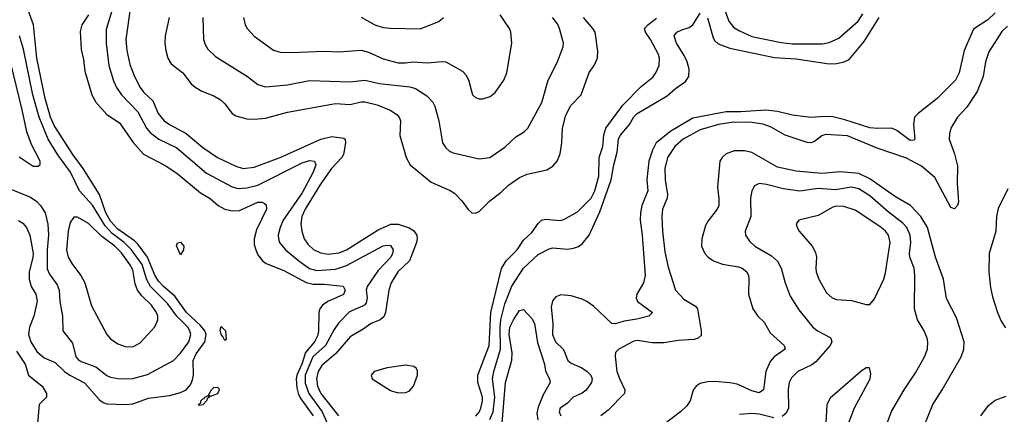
# Model space of a CAD drawing. Header units: inches. Extents: x 1305375 to 1407406, y 744550 to 841633.
# Tile 452 of 509: x 1383377 to 1388720, y 817057 to 819198. Entities that reach past the tile are written whole.
import ezdxf

# ---------------------------------------------------------------- set-up
doc = ezdxf.new("R2010")
doc.units = ezdxf.units.IN
doc.header["$MEASUREMENT"] = 0
doc.layers.add('B3881', color=7, linetype='Continuous')

msp = doc.modelspace()

# ---------------------------------------------------------------- linework, layer by layer
at = {"layer": 'B3881', "color": 5}
for points, elevation in [([(1387166.5, 819350), (1387224.8, 819190), (1387250, 819157.2), (1387278.8, 819138.8), (1387350, 819107.4), (1387510, 819073.4), (1387570, 819067.8), (1387733.1, 819066.9), (1387770, 819073.8), (1387822.1, 819097.9), (1387927, 819190), (1387952.6, 819230)], 1080), ([(1383370, 818108.4), (1383393.8, 818093.8), (1383413.7, 818070), (1383432.7, 818030), (1383449.1, 817930), (1383448.3, 817908.2), (1383428.3, 817830), (1383427.7, 817790), (1383439.8, 817750), (1383464.4, 817710), (1383471.4, 817671.4), (1383453.1, 817590), (1383430.1, 817529.9), (1383425.3, 817490), (1383437.2, 817450), (1383470, 817397.9), (1383510, 817363.8), (1383570, 817338.9), (1383620.8, 817290), (1383649.5, 817269.5), (1383727.9, 817227.9), (1383810, 817136.8), (1383830, 817121.9), (1383850, 817114.6), (1383950, 817110.7), (1383990, 817114.5), (1384075.9, 817144.1), (1384190, 817159.8), (1384250, 817175.1), (1384280.9, 817190), (1384303.2, 817216.8), (1384315.1, 817244.9), (1384319.7, 817270), (1384319.1, 817350), (1384335.3, 817384.7), (1384380.7, 817450), (1384388.1, 817490), (1384382.3, 817510), (1384358.7, 817538.7), (1384282.4, 817610), (1384218.6, 817698.6), (1384157.6, 817750), (1384130, 817779.7), (1384110, 817811.6), (1384071.3, 817910), (1384019.4, 817979.4), (1383999.2, 817999.2), (1383910, 818061.6), (1383870, 818105.5), (1383844.8, 818150), (1383810, 818249.3), (1383721.7, 818390), (1383665.9, 818465.9), (1383563.2, 818623.2), (1383544, 818670), (1383515.9, 818770), (1383470.2, 818990), (1383451.5, 819170), (1383415.7, 819270)], 1040), ([(1383884.8, 819270), (1383845.5, 819145.5), (1383846.4, 819070), (1383859.8, 818950), (1383886.3, 818866.3), (1383903, 818830), (1383929.7, 818789.7), (1384017.5, 818697.5), (1384064.7, 818610), (1384085.3, 818585.3), (1384132.1, 818550), (1384230, 818502.8), (1384390, 818364.7), (1384530, 818292.1), (1384562.7, 818282.7), (1384610, 818285.4), (1384670, 818300.3), (1384910, 818421.9), (1384950, 818434), (1384977.1, 818430), (1384983.8, 818410), (1384969.6, 818370), (1384910, 818258.6), (1384806.8, 818110), (1384789.5, 818070), (1384780.2, 818030), (1384780.6, 818010), (1384787.5, 817990), (1384819.7, 817950), (1384892.3, 817890), (1384950, 817849.1), (1384990, 817837.8), (1385090, 817844.3), (1385150, 817865.1), (1385350, 817970.6), (1385370, 817974.8), (1385390, 817972.9), (1385404.3, 817950), (1385400.8, 817930), (1385390.1, 817910), (1385322.8, 817837.2), (1385262.7, 817750), (1385257.3, 817730), (1385263.4, 817690), (1385257.9, 817662.1), (1385249.3, 817650.7), (1385236.4, 817643.6), (1385166, 817614), (1385107.7, 817552.3), (1385082.7, 817517.3), (1385036.6, 817430), (1384968.3, 817370), (1384926.8, 817270), (1384926.3, 817226.3), (1384946.3, 817170), (1385018, 817070), (1385053.1, 816993.1)], 1060), ([(1383978.1, 819270), (1383953.2, 819090), (1383958.7, 819030), (1383975.1, 818955.1), (1383999.8, 818890), (1384030.1, 818830), (1384050, 818803), (1384098.7, 818758.7), (1384128.6, 818688.6), (1384160.6, 818650), (1384190, 818629), (1384280.1, 818580.1), (1384370, 818505.6), (1384450, 818450.1), (1384550, 818403.8), (1384590, 818390.1), (1384650, 818397.9), (1384790, 818449.7), (1385010.6, 818550.6), (1385070, 818565), (1385135.8, 818555.8), (1385143.2, 818550), (1385145.5, 818530), (1385134, 818466), (1385125.4, 818450), (1385068.5, 818391.5), (1385010, 818306.1), (1384926.1, 818170), (1384908.3, 818130), (1384903, 818090), (1384908.1, 818050), (1384921.2, 818010), (1384939.8, 817979.8), (1384971.2, 817951.2), (1385010, 817933.1), (1385050, 817926.7), (1385110, 817933.3), (1385150, 817949.2), (1385322.8, 818057.2), (1385390.9, 818089.1), (1385430, 818088.5), (1385489.7, 818069.7), (1385514.7, 818054.7), (1385532.2, 818030), (1385534.6, 818010), (1385530.1, 817990), (1385492.9, 817890), (1385428.8, 817830), (1385393.1, 817770), (1385380.5, 817730), (1385362.7, 817610), (1385353.7, 817586.3), (1385333.4, 817570), (1385284.4, 817550), (1385241.6, 817518.4), (1385170, 817477), (1385092.4, 817387.6), (1385017.2, 817322.8), (1384997.3, 817290), (1384987.2, 817250), (1384992.5, 817210), (1385011.2, 817170), (1385107.8, 817050)], 1080), ([(1385928.7, 817030), (1385945.7, 817070), (1385955.2, 817150), (1385942.7, 817250), (1385949.2, 817290), (1385985.9, 817410), (1385984.5, 817530), (1385988.1, 817570), (1386010, 817656.1), (1386046.9, 817753.1), (1386110, 817850.1), (1386190, 817923.9), (1386250, 817955.1), (1386270, 817959.8), (1386350, 817954), (1386382.1, 817957.9), (1386410, 817967.1), (1386430, 817982.6), (1386466.8, 818030), (1386524.6, 818155.4), (1386586.7, 818330), (1386601.2, 818410), (1386620, 818480), (1386626.8, 818550), (1386635.7, 818570), (1386687, 818630), (1386709.3, 818670.7), (1386728.4, 818690), (1386890, 818785.7), (1386935.3, 818824.7), (1386990, 818863.2), (1387009, 818890), (1387009.1, 818930), (1386999.1, 818970), (1386983.4, 819003.4), (1386940.3, 819070), (1386928.6, 819110), (1386942.4, 819130), (1386970, 819143.5), (1387010, 819155.1), (1387029.9, 819170.1), (1387070, 819232.9)], 1060), ([(1388670, 819234.5), (1388630, 819197.6), (1388553.6, 819146.4), (1388501.5, 819030), (1388475, 818910), (1388455, 818870), (1388355.2, 818770), (1388251.8, 818690), (1388233.1, 818670), (1388226.5, 818630), (1388235.3, 818550), (1388230, 818544.7), (1388210, 818542.9), (1388136.7, 818596.7), (1388110, 818609.8), (1388032.7, 818607.3), (1387990, 818610.8), (1387855.4, 818655.4), (1387790.3, 818670.3), (1387746.9, 818673.1), (1387670, 818667.5), (1387570, 818680.1), (1387490, 818699.9), (1387426.6, 818706.6), (1387290, 818698.5), (1387210, 818698.7), (1387030, 818663.6), (1386910, 818593.4), (1386830.7, 818529.3), (1386810.4, 818489.6), (1386790.8, 818430), (1386779.6, 818330), (1386785, 818270), (1386752.9, 818190), (1386745.1, 818150), (1386744.6, 818110), (1386755.5, 818030), (1386770.9, 817810), (1386762, 817770), (1386726.3, 817710), (1386721.7, 817690), (1386730.3, 817670), (1386810.3, 817609.7), (1386790.8, 817589.3), (1386726.6, 817573.4), (1386657.2, 817562.8), (1386610, 817547.4), (1386590, 817549.2), (1386490, 817644.6), (1386454.5, 817670), (1386430, 817681.5), (1386370, 817700.4), (1386313.9, 817706.1), (1386285.5, 817694.5), (1386267.7, 817672.3), (1386261.3, 817638.7), (1386270.1, 817550), (1386268.9, 817490), (1386284, 817450), (1386328.3, 817408.3), (1386351.9, 817350), (1386370, 817334), (1386427.4, 817310), (1386456.5, 817290), (1386476.1, 817270), (1386482.8, 817250), (1386479.7, 817230), (1386451.8, 817188.2), (1386430, 817172), (1386380.7, 817150), (1386350, 817117.4), (1386309.1, 817090), (1386304.7, 817070), (1386314.2, 817050)], 1060), ([(1383750, 819223.9), (1383713.2, 819170), (1383705.9, 819134.1), (1383710, 819036), (1383722.3, 818982.3), (1383730, 818919.3), (1383767.7, 818790), (1383790.1, 818750), (1383850, 818683.7), (1383918.3, 818638.3), (1383992.3, 818532.3), (1384049.1, 818469.1), (1384166.3, 818406.3), (1384230, 818365.5), (1384358.8, 818258.8), (1384410, 818228.4), (1384454, 818190), (1384490, 818170.9), (1384530, 818161.2), (1384570, 818163.3), (1384670, 818208), (1384690, 818208.1), (1384703.6, 818203.6), (1384713.6, 818193.6), (1384715.8, 818170), (1384662.6, 818057.4), (1384648.8, 818010), (1384650, 817979.1), (1384658.2, 817950), (1384670, 817922.6), (1384693.8, 817890), (1384715.2, 817875.2), (1384810, 817837.1), (1384932, 817772), (1384970, 817763.7), (1385030, 817763), (1385132.6, 817752.6), (1385143.9, 817730), (1385133.6, 817706.4), (1385049.3, 817670), (1385020.1, 817650), (1385005.7, 817630), (1385000.9, 817610), (1384999.1, 817510), (1384994, 817486), (1384976.6, 817450), (1384927.5, 817392.5), (1384908.1, 817330), (1384881, 817270), (1384877.7, 817250), (1384881.4, 817201.4), (1384890, 817165.6), (1384902, 817142), (1384969.7, 817050)], 1040), ([(1384188.8, 819210), (1384166.3, 819110), (1384164.1, 819070), (1384169.4, 819030), (1384180.9, 818990), (1384198.9, 818958.9), (1384262.9, 818910), (1384308, 818850), (1384330, 818831.5), (1384364.4, 818810), (1384430, 818784.7), (1384464.7, 818764.7), (1384490, 818741.7), (1384529.1, 818690), (1384550, 818676.5), (1384610, 818660.2), (1384650, 818658), (1384710, 818664.6), (1384830, 818696.6), (1385070, 818740.1), (1385090, 818742.7), (1385170, 818737.5), (1385230, 818752), (1385250, 818752), (1385316.4, 818736.4), (1385387.8, 818707.8), (1385423.9, 818683.9), (1385435.4, 818670), (1385443.2, 818650), (1385440.2, 818570), (1385474.7, 818450), (1385496.1, 818410), (1385610, 818317.1), (1385712.3, 818272.3), (1385736.2, 818256.2), (1385776.1, 818216.1), (1385810, 818168.4), (1385830, 818150.4), (1385850, 818148.2), (1385870, 818157.6), (1385926.3, 818213.7), (1385990, 818262), (1386030, 818301.1), (1386090, 818341.5), (1386130, 818359.8), (1386236.9, 818383.1), (1386270, 818403.2), (1386293.8, 818430), (1386310, 818470.8), (1386318.4, 818530), (1386322.4, 818610), (1386339.8, 818680.2), (1386367.7, 818732.3), (1386423.2, 818790), (1386468.1, 818911.9), (1386494.2, 818950), (1386511.8, 818990), (1386513.6, 819026.4), (1386499.8, 819130), (1386487.8, 819150), (1386436.2, 819210)], 1120), ([(1384371.2, 819210), (1384374.9, 819090), (1384383.2, 819063.2), (1384398, 819038), (1384438.7, 818998.7), (1384614, 818890), (1384670, 818845.8), (1384710, 818833.2), (1384830, 818844.2), (1384950, 818867.6), (1385170, 818860.5), (1385250, 818869.4), (1385330, 818851.3), (1385493.8, 818833.8), (1385525, 818825), (1385585.5, 818785.5), (1385618.9, 818750), (1385629.3, 818729.3), (1385652.3, 818650), (1385670.9, 818530.9), (1385690, 818503.1), (1385710, 818485.7), (1385730, 818476.5), (1385870, 818443.6), (1385928.8, 818451.2), (1386010, 818506.2), (1386070, 818563.1), (1386114.5, 818590), (1386134.7, 818610), (1386210.5, 818749.5), (1386245.5, 818870), (1386294.3, 818965.7), (1386326.2, 819050), (1386327.6, 819070), (1386307, 819150), (1386295, 819175), (1386269, 819210)], 1140), ([(1384591.2, 819210), (1384600.2, 819170), (1384611.5, 819150), (1384650, 819109), (1384753.4, 819033.4), (1384790, 819021.6), (1384850, 819019.8), (1385030, 819027.2), (1385110, 819023), (1385230, 819032.5), (1385270, 819022), (1385350, 818986.4), (1385430, 818964.3), (1385470, 818963.8), (1385510, 818970.2), (1385590, 818964.8), (1385670, 818971.8), (1385688.6, 818968.6), (1385779.5, 818919.5), (1385798.6, 818898.6), (1385812.4, 818872.4), (1385833.4, 818790), (1385850, 818775.5), (1385870, 818768), (1385890, 818768.2), (1385930, 818781.6), (1385957.4, 818802.6), (1386004.7, 818870), (1386021.1, 818910), (1386048.2, 819070), (1386043, 819130), (1386034.7, 819150), (1385985.1, 819225.1)], 1160), ([(1385230, 819212), (1385304.9, 819170), (1385350, 819156.5), (1385390, 819151.4), (1385550, 819149.1), (1385652, 819188), (1385677, 819210)], 1180), ([(1385852.3, 817047.7), (1385870.2, 817069.8), (1385879.7, 817090), (1385888.4, 817128.4), (1385887.6, 817150), (1385862.5, 817230), (1385863.7, 817270), (1385923.7, 817430), (1385934, 817610), (1385991.2, 817848.8), (1386016.8, 817890), (1386076.3, 817950), (1386110, 818002.3), (1386156.7, 818043.3), (1386190, 818092.4), (1386208.9, 818111.1), (1386230, 818115.1), (1386310, 818108.5), (1386330, 818114), (1386404.4, 818155.6), (1386478.4, 818230), (1386497.4, 818270), (1386519.4, 818350), (1386520.9, 818450), (1386541.3, 818510), (1386546.4, 818573.6), (1386557.8, 818610), (1386650, 818735.1), (1386750, 818835), (1386813.4, 818886.6), (1386829.8, 818910), (1386847.5, 818950), (1386848.6, 818990), (1386842.8, 819010), (1386799.6, 819090), (1386772.4, 819130), (1386767.9, 819150), (1386785.6, 819170), (1386833.5, 819206.5)], 1080), ([(1387110, 819207.4), (1387140.5, 819100.5), (1387150, 819083.5), (1387167.5, 819067.5), (1387230, 819042.7), (1387473.3, 818993.3), (1387590, 818985.4), (1387770, 818959.4), (1387810, 818959.6), (1387850.3, 818969.7), (1387877.4, 818982.6), (1387960.5, 819079.5), (1388040.8, 819210)], 1060), ([(1388737, 819163), (1388706.6, 819133.4), (1388635.8, 819024.2), (1388618.1, 818970), (1388604.7, 818890), (1388572.2, 818807.8), (1388516.1, 818723.9), (1388466.7, 818670), (1388430.2, 818610), (1388422, 818578), (1388421.4, 818550), (1388450.6, 818470.6), (1388465.5, 818405.5), (1388463.4, 818310), (1388471.6, 818210), (1388465.2, 818190), (1388450, 818172.7), (1388430, 818179.8), (1388342.2, 818342.2), (1388270, 818404), (1388190, 818447.5), (1388030, 818500.2), (1387870, 818568.5), (1387750, 818575.6), (1387730, 818568.4), (1387690, 818537.2), (1387670, 818530.5), (1387650, 818532.2), (1387530, 818571.1), (1387455.5, 818615.5), (1387411.5, 818631.5), (1387350, 818640.4), (1387250, 818642.9), (1387170, 818629.2), (1387070, 818599.7), (1386977.7, 818550), (1386932.3, 818510), (1386892.6, 818450), (1386877.8, 818390), (1386879.2, 818330), (1386892.6, 818250), (1386890.1, 818230), (1386865.8, 818170), (1386862.4, 818130), (1386864.4, 818050), (1386878.1, 817938.1), (1386896.1, 817856.1), (1386935.2, 817730), (1386981.5, 817681.5), (1387044.6, 817644.6), (1387055.9, 817630), (1387075.5, 817510), (1387074.6, 817485.4), (1387059.3, 817470), (1387036.6, 817463.4), (1386950, 817457.3), (1386874.7, 817445.3), (1386810, 817445.3), (1386730, 817458.2), (1386710, 817453.3), (1386628.2, 817410), (1386610, 817391.8), (1386608, 817372), (1386618.1, 817290), (1386631.1, 817251.1), (1386661.3, 817190), (1386659, 817170), (1386570, 817080.3), (1386530.7, 817049.3)], 1080), ([(1383373.6, 818453.6), (1383450, 818404.2), (1383477.1, 818402.9), (1383487.2, 818412.8), (1383487.8, 818430), (1383441.7, 818521.7), (1383415, 818590), (1383391.1, 818708.9), (1383296.3, 819096.3)], 1080), ([(1383310, 818286.4), (1383435.9, 818235.9), (1383470, 818211), (1383490.1, 818190.1), (1383515.6, 818150), (1383529.6, 818089.6), (1383533.9, 818030), (1383525.7, 817950), (1383526.5, 817846.5), (1383538.1, 817818.1), (1383580.1, 817760.1), (1383590.9, 817730), (1383595.5, 817670), (1383609.3, 817590), (1383610.3, 817510), (1383664.1, 817444.1), (1383681, 817370), (1383694.1, 817354.1), (1383710, 817344.1), (1383790, 817314.1), (1383850, 817268.6), (1383870, 817259), (1383910, 817250.9), (1383950, 817249.4), (1383990, 817252.5), (1384070, 817273.2), (1384211, 817349), (1384250, 817388.3), (1384294.2, 817450), (1384305.8, 817490), (1384300.9, 817510), (1384288.8, 817530), (1384230, 817590), (1384178.1, 817658.1), (1384087, 817750), (1384066.1, 817786.1), (1384040.8, 817870), (1383984.4, 817950), (1383943.8, 817990), (1383878.8, 818038.8), (1383839.9, 818079.9), (1383772.6, 818192.6), (1383701.6, 818270), (1383652.3, 818370), (1383584.4, 818464.4), (1383532.1, 818550), (1383482.3, 818670), (1383448.1, 818790), (1383398.3, 819038.3), (1383376.6, 819110)], 1060), ([(1388284.4, 816995.6), (1388331.4, 817110), (1388383.7, 817190), (1388486.8, 817370), (1388500.8, 817410), (1388501.8, 817450), (1388460.9, 817580.9), (1388406.3, 817686.4), (1388390.5, 817790), (1388346.8, 817910), (1388303.4, 818070), (1388266.9, 818130), (1388210.3, 818190.3), (1388130, 818237.3), (1387990, 818335), (1387930, 818363.1), (1387830, 818373), (1387730, 818364.1), (1387590, 818376), (1387490, 818398.2), (1387350, 818477.5), (1387310, 818487.3), (1387253.6, 818486.4), (1387210.1, 818469.9), (1387188.3, 818450), (1387177.1, 818430), (1387164.3, 818290), (1387171.1, 818228.9), (1387170.2, 818190), (1387162.2, 818170), (1387112.3, 818107.7), (1387098.8, 818081.2), (1387079.5, 818010), (1387077.5, 817970), (1387094.2, 817930), (1387112.2, 817910), (1387141.5, 817890), (1387190, 817872.1), (1387277.7, 817857.7), (1387296.9, 817850), (1387322.6, 817830), (1387331.8, 817810), (1387333.1, 817793.1), (1387331.1, 817710), (1387356.3, 817630), (1387383.2, 817590), (1387417.3, 817557.3), (1387450, 817499.1), (1387525.8, 817430), (1387530.3, 817410), (1387471.3, 817368.7), (1387450, 817344.2), (1387426.1, 817290), (1387413.6, 817190), (1387390, 817173.7), (1387350, 817184.6), (1387270, 817221), (1387231.1, 817228.9), (1387150, 817235.2), (1387110, 817233.7), (1387070, 817223.8), (1387047.6, 817210), (1387031.9, 817188.1), (1387015.8, 817130), (1386997, 817103), (1386963.6, 817070), (1386829.1, 816970)], 1120), ([(1388075.5, 816984.5), (1388107.3, 817072.7), (1388175.8, 817190), (1388238.1, 817281.9), (1388286.6, 817370), (1388302.4, 817410), (1388305.3, 817450), (1388301.8, 817470), (1388284.8, 817510), (1388249.7, 817570.3), (1388232.2, 817630), (1388235, 817810), (1388230.5, 817850), (1388207.9, 817910), (1388206.1, 817930), (1388213.2, 817990), (1388208.8, 818030), (1388191.7, 818070), (1388170, 818094.7), (1388090, 818156.6), (1387990, 818243.4), (1387930, 818279.9), (1387890, 818289.4), (1387804.6, 818275.4), (1387710, 818282.3), (1387610, 818267.6), (1387521.2, 818281.2), (1387430, 818304.7), (1387390, 818309.7), (1387364, 818296), (1387349.1, 818270), (1387343.5, 818230), (1387343.9, 818130), (1387313.4, 818050), (1387316.5, 818030), (1387337.5, 817997.5), (1387366, 817970), (1387457.1, 817917.1), (1387488.9, 817888.9), (1387509.3, 817850), (1387530, 817770.7), (1387558.9, 817698.9), (1387604.3, 817624.3), (1387680.9, 817530), (1387707.2, 817510), (1387774.4, 817474.4), (1387779.5, 817470), (1387784.4, 817450), (1387774.7, 817430), (1387698.1, 817341.9), (1387674.8, 817325.2), (1387599.5, 817290), (1387564.8, 817255.2), (1387552.8, 817230), (1387547.5, 817192.5), (1387549.3, 817090), (1387536.1, 817063.9), (1387515.3, 817044.7)], 1140), ([(1388739.2, 818280.8), (1388686.5, 818173.5), (1388678.4, 818130), (1388673.4, 818050), (1388637.3, 817930), (1388636.1, 817830), (1388645.3, 817745.3), (1388655.3, 817695.3), (1388682.6, 817610), (1388703, 817563), (1388727, 817527)], 1120), ([(1385995.2, 817010), (1386013.2, 817230), (1386048.4, 817351.6), (1386048.5, 817390), (1386032.7, 817490), (1386037.2, 817530), (1386056.7, 817570), (1386090, 817619.7), (1386110, 817625.8), (1386156.5, 817576.5), (1386170.5, 817550.5), (1386186.7, 817446.7), (1386224.6, 817330), (1386231, 817291), (1386251.7, 817250), (1386256.1, 817230), (1386216.8, 817163.2), (1386190, 817096.2), (1386183.8, 817063.8), (1386188.2, 817028.2)], 1040), ([(1383360.2, 817400.2), (1383406.4, 817330), (1383424.7, 817270), (1383498, 817210), (1383522, 817170), (1383522, 817150), (1383482, 817110), (1383472, 816990)], 1020), ([(1387870, 816993.4), (1387907.5, 817092.5), (1387991.6, 817250), (1387996.2, 817276.2), (1387989, 817309), (1387970, 817309.3), (1387940.7, 817290), (1387775.6, 817144.4), (1387757.1, 817110), (1387751.7, 817008.3)], 1160), ([(1388592.8, 817050), (1388634.1, 817105.9), (1388670, 817135), (1388730, 817156.5)], 1080), ([(1387470, 817038.7), (1387390, 817058.3), (1387350, 817062.5), (1387283.7, 817056.3)], 1140)]:
    msp.add_lwpolyline(points, dxfattribs=dict(at, elevation=elevation))
for points, elevation in [([(1387810, 818185.6), (1387790, 818181.9), (1387710, 818136.5), (1387604.9, 818110), (1387590.4, 818090), (1387595.8, 818070), (1387607, 818050), (1387677.4, 817970), (1387696, 817936), (1387700.9, 817910), (1387696.9, 817850), (1387699.6, 817830), (1387714.3, 817790), (1387755.6, 817715.6), (1387785.5, 817690), (1387810, 817680.2), (1387890, 817674), (1387970, 817652.4), (1387990, 817653.4), (1388016, 817684), (1388066.9, 817790), (1388075.7, 817824.3), (1388100.9, 817990), (1388091.4, 818030), (1388075.4, 818050), (1388050, 818072.4), (1387910, 818165.2), (1387850, 818183.8)], 1160), ([(1383690, 818126.2), (1383670, 818126), (1383650, 818098), (1383640.5, 818050), (1383631.7, 817950), (1383640.6, 817910), (1383663.8, 817870), (1383709.3, 817810), (1383730.1, 817770.1), (1383765.8, 817645.8), (1383850.2, 817490.2), (1383870, 817466), (1383910, 817439), (1383950, 817425.5), (1383990, 817424), (1384030, 817445.3), (1384110, 817532.7), (1384126.6, 817570), (1384126.3, 817590), (1384119.5, 817610), (1384091.7, 817650), (1384040.1, 817700.1), (1384016.6, 817730), (1384004.3, 817764.3), (1383990, 817840.8), (1383975.4, 817870), (1383930, 817933.9), (1383892.6, 817970), (1383822.2, 818022.2), (1383750, 818092.2)], 1080), ([(1384250, 817922), (1384228.2, 817971.8), (1384233.1, 817986.9), (1384250, 817991.1), (1384267.7, 817970), (1384265.7, 817950)], 1020), ([(1384490, 817457.2), (1384480.1, 817480.1), (1384470, 817489.5), (1384465.5, 817514.5), (1384470, 817533.4), (1384492.9, 817510), (1384497.1, 817462.9)], 1020), ([(1385470, 817323.1), (1385371, 817310), (1385300.5, 817290), (1385283.7, 817270), (1385290.4, 817250), (1385390, 817187.2), (1385424, 817176), (1385450, 817173.6), (1385470, 817175.3), (1385490, 817183.2), (1385514.2, 817210), (1385535.8, 817270), (1385535.4, 817295.4), (1385528.5, 817308.5), (1385516.2, 817316.2)], 1120), ([(1384410, 817153.2), (1384401.2, 817161.2), (1384417.6, 817190), (1384430, 817202.4), (1384450, 817204.2), (1384456.7, 817196.7), (1384460.2, 817190), (1384450, 817167.7)], 1020), ([(1384350, 817105.1), (1384346.4, 817110), (1384359, 817121), (1384360.4, 817130), (1384370, 817141.7), (1384377.7, 817142.3), (1384381.6, 817150), (1384398.8, 817158.8), (1384406.8, 817150), (1384395.6, 817144.4), (1384390.2, 817130), (1384370, 817108.8)], 1020)]:
    msp.add_lwpolyline(points, close=True, dxfattribs=dict(at, elevation=elevation))

doc.saveas('drawing.dxf')
